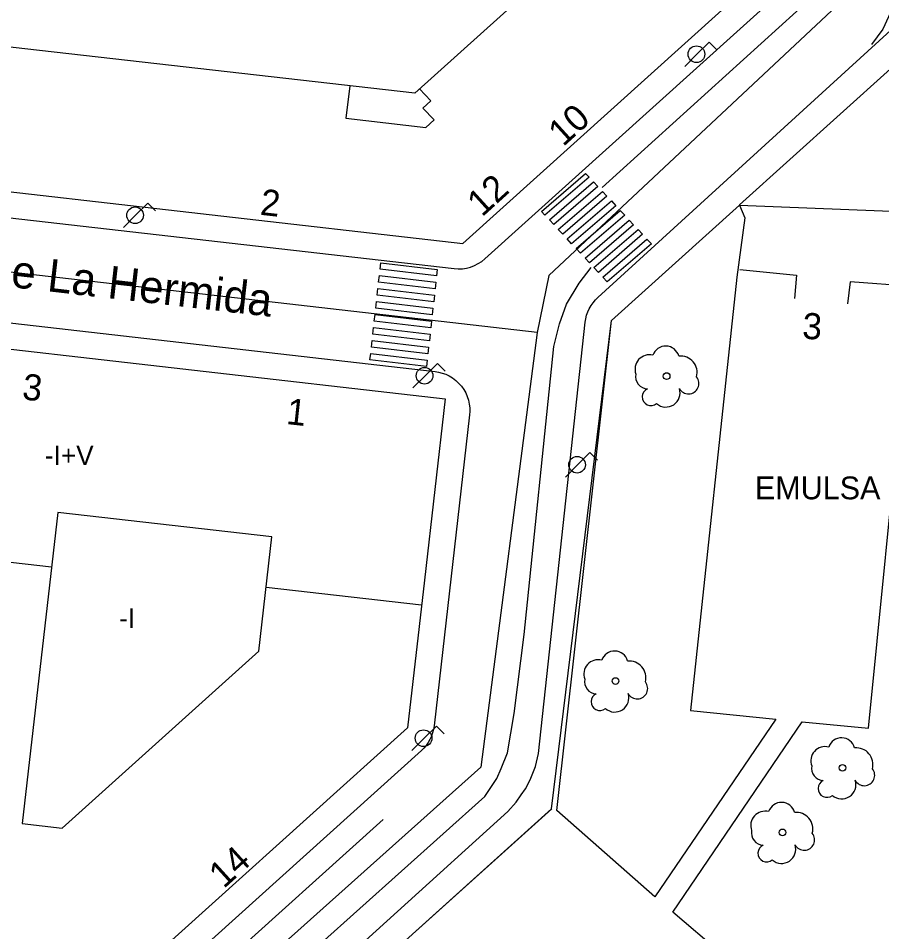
# Model space of a CAD drawing. Extents: x 282771 to 285132, y 4823109 to 4825496.
# Drawn here: x 283375.2 to 283441.3, y 4823937.4 to 4824007.3 of the extents above; entities that cross this region are included whole.
import ezdxf

# ---------------------------------------------------------------- set-up
doc = ezdxf.new("R2010")
doc.units = 0
for name, color, linetype in [('ACERA-BORDILLO', 7, 'Continuous'), ('ACERA-INTERIOR', 7, 'Continuous'), ('ARBOL', 7, 'Continuous'), ('CALLE-EJE', 7, 'Continuous'), ('CALLE-TEXTO', 7, 'Continuous'), ('EDIFICIO', 7, 'Continuous'), ('FAROLA', 7, 'Continuous'), ('INTERIOR-EDIFICIO', 7, 'Continuous'), ('MEDIANERA', 7, 'Continuous'), ('NUM-LOCAL', 7, 'Continuous'), ('NUM-PORTAL', 7, 'Continuous'), ('PARQUE-JARDIN-AREA', 7, 'Continuous'), ('PASO-PEATONES', 7, 'Continuous'), ('SENAL-VIARIA', 7, 'Continuous'), ('TXT-ALTURA-EDIFICIO', 7, 'Continuous'), ('TXT-EDIFICIOS', 7, 'Continuous'), ('ZONA-VERDE', 7, 'Continuous')]:
    doc.layers.add(name, color=color, linetype=linetype)

msp = doc.modelspace()

# ---------------------------------------------------------------- linework, layer by layer
at = {"layer": 'ACERA-BORDILLO'}
for points in [[(283314.967, 4824001.875), (283314.954, 4824001.327), (283315.051, 4824000.754), (283315.266, 4824000.188), (283315.599, 4823999.667), (283316.031, 4823999.226), (283316.534, 4823998.888), (283317.07, 4823998.665), (283317.607, 4823998.554), (283368.682, 4823992.718), (283408.561, 4823988.158), (283408.872, 4823988.139), (283409.188, 4823988.152), (283409.505, 4823988.2), (283409.817, 4823988.282), (283410.118, 4823988.396), (283410.403, 4823988.541), (283410.669, 4823988.714), (283410.91, 4823988.91), (283436.905, 4824012.344)], [(283329.777, 4823871.731), (283387.316, 4823923.585), (283412.681, 4823946.564), (283413.31, 4823947.286), (283413.694, 4823947.839), (283414.016, 4823948.3), (283414.385, 4823948.991), (283414.799, 4823950.005), (283415.014, 4823951.003), (283418.596, 4823984.057), (283418.638, 4823984.321), (283418.705, 4823984.583), (283418.796, 4823984.84), (283418.91, 4823985.089), (283419.046, 4823985.327), (283419.203, 4823985.55), (283419.378, 4823985.757), (283419.568, 4823985.944), (283444.611, 4824008.838)], [(283316.694, 4823990.61), (283407.102, 4823980.272), (283407.368, 4823980.229), (283407.639, 4823980.16), (283407.909, 4823980.063), (283408.175, 4823979.937), (283408.433, 4823979.782), (283408.677, 4823979.599), (283408.904, 4823979.39), (283409.11, 4823979.158), (283409.29, 4823978.905), (283409.442, 4823978.637), (283409.565, 4823978.358), (283409.658, 4823978.072), (283409.72, 4823977.784), (283409.754, 4823977.499), (283409.76, 4823977.22), (283409.742, 4823976.951), (283407.02, 4823953.123), (283406.978, 4823952.859), (283406.912, 4823952.597), (283406.821, 4823952.339), (283406.707, 4823952.09), (283406.57, 4823951.852), (283406.413, 4823951.629), (283406.238, 4823951.423), (283406.048, 4823951.235), (283324.418, 4823877.675)]]:
    msp.add_lwpolyline(points, dxfattribs=at)
at = {"layer": 'ACERA-INTERIOR'}
for points in [[(283430.424, 4823993.036), (283441.998, 4824003.468)], [(283430.445, 4823988.084), (283434.795, 4823987.654), (283434.625, 4823985.864)], [(283443.665, 4823986.784), (283438.895, 4823987.154), (283438.695, 4823985.454)], [(283405.595, 4823937.365), (283416.035, 4823946.785)]]:
    msp.add_lwpolyline(points, dxfattribs=at)
at = {"layer": 'ARBOL'}
for centre in [(283424.841, 4823979.93), (283420.919, 4823956.565), (283438.314, 4823949.914), (283433.709, 4823944.968)]:
    msp.add_circle(centre, 0.255, dxfattribs=at)
for centre, radius, start, end in [((283424.771, 4823981.19), 1.038, 15.64228, 161.38434), ((283423.511, 4823980.46), 1.097, 75.43179, 200.55608), ((283425.901, 4823980.19), 1.272, 345.03273, 95.79925), ((283423.401, 4823979.89), 0.935, 168.59898, 268.13236), ((283426.511, 4823979.36), 0.797, 208.96246, 38.99103), ((283423.641, 4823978.34), 0.672, 113.73672, 309.47249), ((283424.781, 4823978.64), 1.086, 228.95447, 17.92795), ((283420.849, 4823957.825), 1.038, 15.64228, 161.38434), ((283419.589, 4823957.095), 1.097, 75.43179, 200.55608), ((283421.979, 4823956.825), 1.272, 345.03273, 95.79925), ((283419.479, 4823956.525), 0.935, 168.59898, 268.13236), ((283422.589, 4823955.995), 0.797, 208.96246, 38.99103), ((283419.719, 4823954.976), 0.672, 113.73672, 309.47249), ((283420.859, 4823955.275), 1.086, 228.95447, 17.92795), ((283438.244, 4823951.174), 1.038, 15.64228, 161.38434), ((283436.984, 4823950.444), 1.097, 75.43179, 200.55608), ((283439.374, 4823950.174), 1.272, 345.03273, 95.79925), ((283436.874, 4823949.874), 0.935, 168.59898, 268.13236), ((283439.984, 4823949.344), 0.797, 208.96246, 38.99103), ((283437.114, 4823948.324), 0.672, 113.73672, 309.47249), ((283438.254, 4823948.624), 1.086, 228.95447, 17.92795), ((283433.639, 4823946.228), 1.038, 15.64228, 161.38434), ((283432.379, 4823945.498), 1.097, 75.43179, 200.55608), ((283434.769, 4823945.228), 1.272, 345.03273, 95.79925), ((283432.269, 4823944.928), 0.935, 168.59898, 268.13236), ((283435.379, 4823944.398), 0.797, 208.96246, 38.99103), ((283432.509, 4823943.378), 0.672, 113.73672, 309.47249), ((283433.649, 4823943.678), 1.086, 228.95447, 17.92795)]:
    msp.add_arc(centre, radius, start, end, dxfattribs=at)
at = {"layer": 'CALLE-EJE'}
for points in [[(283444.605, 4824040.544), (283441.095, 4824011.339), (283415.807, 4823987.632), (283414.925, 4823983.274)], [(283414.925, 4823983.274), (283362.476, 4823989.274)], [(283414.925, 4823983.274), (283410.615, 4823949.965), (283324.796, 4823873.246), (283296.257, 4823876.185)]]:
    msp.add_lwpolyline(points, dxfattribs=at)
at = {"layer": 'EDIFICIO'}
for points in [[(283370.243, 4824005.623), (283368.996, 4823994.694), (283409.235, 4823990.094), (283435.005, 4824013.324), (283437.505, 4824035.174), (283427.57, 4824036.316), (283425.676, 4824019.718), (283405.559, 4824001.592), (283370.243, 4824005.623)], [(283366.046, 4823968.865), (283367.636, 4823982.774), (283407.875, 4823978.174), (283406.285, 4823964.295), (283404.995, 4823952.975), (283382.546, 4823932.755), (283362.186, 4823935.085), (283366.046, 4823968.865)]]:
    msp.add_lwpolyline(points, dxfattribs=at)
at = {"layer": 'FAROLA'}
for p, q in [((283428.103, 4824005.517), (283427.163, 4824004.587)), ((283428.693, 4824004.927), (283428.103, 4824005.517)), ((283427.163, 4824004.587), (283426.233, 4824003.647)), ((283385.092, 4823993.174), (283384.152, 4823992.244)), ((283385.682, 4823992.584), (283385.092, 4823993.174)), ((283384.152, 4823992.244), (283383.222, 4823991.304)), ((283407.271, 4823980.886), (283406.331, 4823979.956)), ((283407.861, 4823980.296), (283407.271, 4823980.886)), ((283406.331, 4823979.956), (283405.401, 4823979.016)), ((283418.955, 4823974.065), (283418.015, 4823973.135)), ((283419.545, 4823973.475), (283418.955, 4823974.065)), ((283418.015, 4823973.135), (283417.085, 4823972.195)), ((283407.195, 4823953.115), (283406.255, 4823952.185)), ((283407.785, 4823952.525), (283407.195, 4823953.115)), ((283406.255, 4823952.185), (283405.325, 4823951.245))]:
    msp.add_line(p, q, dxfattribs=at)
for centre, radius in [((283427.123, 4824004.587), 0.637), ((283384.112, 4823992.244), 0.638), ((283406.291, 4823979.956), 0.637), ((283417.975, 4823973.135), 0.637), ((283406.215, 4823952.185), 0.637)]:
    msp.add_circle(centre, radius, dxfattribs=at)
at = {"layer": 'INTERIOR-EDIFICIO'}
for points in [[(283400.563, 4824002.163), (283400.269, 4823999.68), (283406.395, 4823998.981), (283407.029, 4823999.552), (283406.161, 4824000.452), (283406.781, 4824001.011), (283405.894, 4824001.932)], [(283378.536, 4823945.295), (283393.585, 4823958.855), (283394.585, 4823967.615), (283378.196, 4823969.485), (283375.466, 4823945.645), (283378.536, 4823945.295)]]:
    msp.add_lwpolyline(points, dxfattribs=at)
at = {"layer": 'MEDIANERA'}
for points in [[(283365.795, 4823966.667), (283377.718, 4823965.317)], [(283394.144, 4823963.744), (283406.069, 4823962.395)]]:
    msp.add_lwpolyline(points, dxfattribs=at)
at = {"layer": 'PARQUE-JARDIN-AREA'}
msp.add_lwpolyline([(283298.781, 4823842.142), (283302.014, 4823870.108), (283322.619, 4823867.463), (283324.01, 4823867.419), (283325.749, 4823867.434), (283327.305, 4823867.723), (283328.753, 4823868.412), (283329.637, 4823868.987), (283330.431, 4823869.625), (283416.025, 4823946.771), (283420.605, 4823984.181), (283430.416, 4823993.022), (283446.536, 4823992.382)], dxfattribs=at)
at = {"layer": 'PASO-PEATONES'}
for points in [[(283415.513, 4823992.26), (283415.262, 4823992.528), (283418.633, 4823995.457), (283418.895, 4823995.176)], [(283416.196, 4823991.528), (283415.854, 4823991.894), (283419.237, 4823994.81), (283419.578, 4823994.444)], [(283416.879, 4823990.796), (283416.537, 4823991.162), (283419.92, 4823994.079), (283420.261, 4823993.713)], [(283417.562, 4823990.065), (283417.22, 4823990.431), (283420.603, 4823993.347), (283420.944, 4823992.981)], [(283418.245, 4823989.333), (283417.903, 4823989.699), (283421.286, 4823992.616), (283421.627, 4823992.25)], [(283418.928, 4823988.602), (283418.586, 4823988.967), (283421.969, 4823991.884), (283422.31, 4823991.518)], [(283419.611, 4823987.87), (283419.269, 4823988.236), (283422.652, 4823991.153), (283422.993, 4823990.787)], [(283420.293, 4823987.139), (283419.952, 4823987.504), (283423.334, 4823990.421), (283423.676, 4823990.055)], [(283407.211, 4823987.607), (283402.884, 4823988.118), (283402.94, 4823988.615), (283407.266, 4823988.104)], [(283407.1, 4823986.613), (283402.774, 4823987.124), (283402.829, 4823987.621), (283407.156, 4823987.11)], [(283406.99, 4823985.62), (283402.663, 4823986.13), (283402.719, 4823986.627), (283407.045, 4823986.116)], [(283406.88, 4823984.626), (283402.553, 4823985.136), (283402.608, 4823985.633), (283406.935, 4823985.123)], [(283406.769, 4823983.632), (283402.443, 4823984.142), (283402.498, 4823984.639), (283406.824, 4823984.129)], [(283406.659, 4823982.638), (283402.332, 4823983.148), (283402.387, 4823983.645), (283406.714, 4823983.135)], [(283406.548, 4823981.644), (283402.222, 4823982.155), (283402.277, 4823982.651), (283406.604, 4823982.141)], [(283406.438, 4823980.65), (283402.111, 4823981.161), (283402.167, 4823981.658), (283406.493, 4823981.147)]]:
    msp.add_lwpolyline(points, close=True, dxfattribs=at)
at = {"layer": 'SENAL-VIARIA'}
for points in [[(283419.892, 4823994.37), (283437.491, 4824010.338), (283438.324, 4824011.52), (283438.888, 4824012.596), (283439.21, 4824013.805), (283441.252, 4824031.482)], [(283444.02, 4824021.283), (283442.918, 4824011.311), (283442.488, 4824009.537), (283442.112, 4824008.058), (283441.414, 4824006.499), (283440.527, 4824005.343)], [(283388.552, 4823927.703), (283410.907, 4823947.73), (283411.82, 4823949.1), (283412.155, 4823949.856), (283412.647, 4823951.054), (283413.153, 4823954.08), (283413.932, 4823960.129), (283416.206, 4823982.186), (283416.636, 4823983.922), (283417.173, 4823985.427), (283418.141, 4823987.04), (283419.046, 4823988.253)], [(283390.486, 4823934.558), (283403.115, 4823945.955)]]:
    msp.add_lwpolyline(points, dxfattribs=at)
at = {"layer": 'ZONA-VERDE'}
for p, q in [((283420.605, 4823984.181), (283430.416, 4823993.022)), ((283430.416, 4823993.022), (283430.826, 4823992.052)), ((283430.826, 4823992.052), (283430.222, 4823987.496)), ((283430.222, 4823987.496), (283426.665, 4823954.301)), ((283440.315, 4823952.951), (283443.656, 4823986.772)), ((283416.434, 4823946.656), (283420.605, 4823984.181)), ((283426.665, 4823954.301), (283433.215, 4823953.651)), ((283433.215, 4823953.651), (283423.945, 4823940.031)), ((283425.315, 4823938.861), (283435.235, 4823953.451)), ((283435.235, 4823953.451), (283440.315, 4823952.951)), ((283423.945, 4823940.031), (283416.434, 4823946.656)), ((283437.881, 4823928.172), (283425.315, 4823938.861))]:
    msp.add_line(p, q, dxfattribs=at)

# ---------------------------------------------------------------- texts
at = {"layer": 'CALLE-TEXTO'}
msp.add_text('Calle Desfiladero de La Hermida', height=2.5, rotation=353.47407, dxfattribs=at).set_placement((283346.477, 4823989.965))
at = {"layer": 'NUM-LOCAL'}
msp.add_text('3', height=2, rotation=356.75581, dxfattribs=at).set_placement((283435.198, 4823982.794))
at = {"layer": 'NUM-PORTAL'}
for s, rotation, p in [('10', 42.24004, (283416.908, 4823997.457)), ('12', 42.24004, (283410.692, 4823992.069)), ('2', 353.76004, (283393.639, 4823992.29)), ('3', 353.76004, (283375.406, 4823978.148)), ('1', 353.76004, (283395.645, 4823976.26)), ('14', 42.24004, (283390.904, 4823940.612))]:
    msp.add_text(s, height=2, rotation=rotation, dxfattribs=at).set_placement(p)
at = {"layer": 'TXT-ALTURA-EDIFICIO'}
for s, p in [('-I+V', (283377.204, 4823973.104)), ('-I', (283382.885, 4823960.633))]:
    msp.add_text(s, height=1.5, rotation=0.00004, dxfattribs=at).set_placement(p)
at = {"layer": 'TXT-EDIFICIOS'}
msp.add_text('EMULSA', height=1.75, dxfattribs=at).set_placement((283431.597, 4823970.485))

doc.saveas('drawing.dxf')
